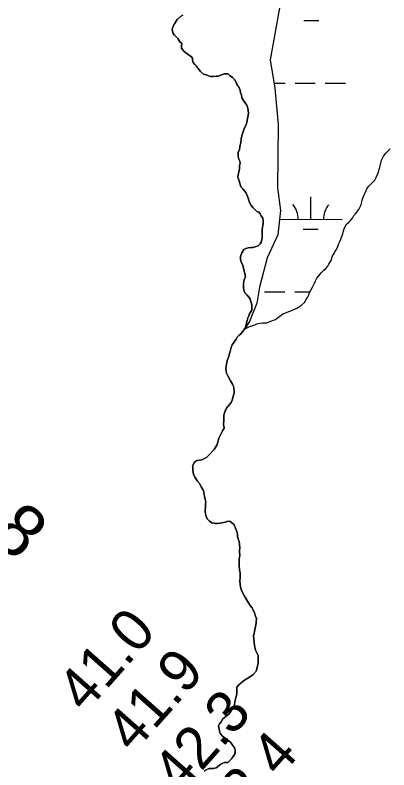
# Model space of a CAD drawing. Extents: x 3172297 to 3210190, y 958463 to 983887.
# Drawn here: x 3191297 to 3191893, y 965781 to 966985 of the extents above; entities that cross this region are included whole.
import ezdxf

# ---------------------------------------------------------------- set-up
doc = ezdxf.new("R2010")
doc.units = 0
for name, color, linetype in [('V-RIVR-RANG', 7, 'Continuous'), ('V-RIVR-RANG-IDEN', 7, 'Continuous'), ('V-SITE-VEGE', 7, 'Continuous'), ('V-TOPO-SHOR', 7, 'Continuous'), ('V-WETL-SWMP', 7, 'Continuous')]:
    doc.layers.add(name, color=color, linetype=linetype)

msp = doc.modelspace()

# ---------------------------------------------------------------- linework, layer by layer
at = {"layer": 'V-SITE-VEGE'}
for p, q in [((3191555.5, 966977.7), (3191551.4, 966971.2)), ((3191561, 966982.5), (3191555.5, 966977.7)), ((3191564.4, 966985), (3191561, 966982.5)), ((3191548.7, 966966.3), (3191547.6, 966962.2)), ((3191551.4, 966971.2), (3191548.7, 966966.3)), ((3191547.6, 966962.2), (3191548, 966959.1)), ((3191548, 966959.1), (3191549, 966955.6)), ((3191549, 966955.6), (3191551.1, 966952.9)), ((3191551.1, 966952.9), (3191556.6, 966947.4)), ((3191556.6, 966947.4), (3191559.8, 966942.2)), ((3191559.8, 966942.2), (3191562.9, 966939.5)), ((3191562.9, 966939.5), (3191562.5, 966935.4)), ((3191562.5, 966935.4), (3191562.5, 966932.3)), ((3191562.5, 966932.3), (3191566, 966927.5)), ((3191566, 966927.5), (3191572.2, 966922.7)), ((3191572.2, 966922.7), (3191577.7, 966919.2)), ((3191577.7, 966919.2), (3191580.2, 966916.5)), ((3191580.2, 966916.5), (3191579.8, 966913)), ((3191579.8, 966913), (3191581.2, 966909.6)), ((3191581.2, 966909.6), (3191583.6, 966906.2)), ((3191583.6, 966906.2), (3191586.1, 966903.8)), ((3191586.1, 966903.8), (3191590.6, 966897.6)), ((3191590.6, 966897.6), (3191592.6, 966895.2)), ((3191592.6, 966895.2), (3191597.8, 966891)), ((3191597.8, 966891), (3191601.9, 966889.7)), ((3191627.8, 966890.5), (3191630.9, 966891.2)), ((3191630.9, 966891.2), (3191636, 966891.2)), ((3191636, 966891.2), (3191637.8, 966890.1)), ((3191601.9, 966889.7), (3191605.4, 966888.3)), ((3191605.4, 966888.3), (3191609.5, 966887.3)), ((3191609.5, 966887.3), (3191613, 966887.3)), ((3191613, 966887.3), (3191617.8, 966887.7)), ((3191617.8, 966887.7), (3191621.2, 966887.7)), ((3191621.2, 966887.7), (3191627.8, 966890.5)), ((3191637.8, 966890.1), (3191640.2, 966888.1)), ((3191640.2, 966888.1), (3191644, 966885.3)), ((3191644, 966885.3), (3191647.4, 966881.6)), ((3191647.4, 966881.6), (3191650.6, 966874.7)), ((3191650.6, 966874.7), (3191652.3, 966871.9)), ((3191652.3, 966871.9), (3191653.7, 966870.6)), ((3191653.7, 966870.6), (3191654.4, 966869.2)), ((3191654.4, 966869.2), (3191656.1, 966865.1)), ((3191656.1, 966865.1), (3191656.5, 966861.6)), ((3191656.5, 966861.6), (3191657.9, 966857.1)), ((3191657.9, 966857.1), (3191658.9, 966853)), ((3191658.9, 966853), (3191662.4, 966847.2)), ((3191662.4, 966847.2), (3191664.8, 966843.7)), ((3191664.8, 966843.7), (3191666.9, 966841.3)), ((3191666.9, 966841.3), (3191668.3, 966836.5)), ((3191668.3, 966836.5), (3191669.3, 966828.6)), ((3191669.3, 966828.6), (3191666.9, 966814.1)), ((3191665.6, 966810), (3191663.5, 966806.2)), ((3191666.9, 966814.1), (3191665.6, 966810)), ((3191659.1, 966794.8), (3191657.7, 966787.6)), ((3191660.8, 966799.6), (3191659.1, 966794.8)), ((3191663.5, 966806.2), (3191660.8, 966799.6)), ((3191657.7, 966787.6), (3191657.1, 966781.4)), ((3191654.7, 966770.7), (3191653, 966765.8)), ((3191656, 966778.3), (3191654.7, 966770.7)), ((3191657.1, 966781.4), (3191656, 966778.3)), ((3191653, 966765.8), (3191652.6, 966762.4)), ((3191652.6, 966762.4), (3191653, 966759.3)), ((3191653, 966759.3), (3191654.1, 966755.2)), ((3191654.1, 966755.2), (3191655.4, 966752.1)), ((3191655.8, 966749), (3191655.1, 966744.5)), ((3191655.4, 966752.1), (3191655.8, 966749)), ((3191653.8, 966735.2), (3191653.1, 966730)), ((3191654.8, 966740), (3191653.8, 966735.2)), ((3191655.1, 966744.5), (3191654.8, 966740)), ((3191653.1, 966730), (3191652.4, 966726.6)), ((3191652.4, 966726.6), (3191654.2, 966720.4)), ((3191654.2, 966720.4), (3191657.3, 966711.1)), ((3191657.3, 966711.1), (3191660.1, 966707.7)), ((3191660.1, 966707.7), (3191665.2, 966701.8)), ((3191665.2, 966701.8), (3191668.4, 966694.6)), ((3191668.4, 966694.6), (3191669.1, 966691.2)), ((3191669.1, 966691.2), (3191670.8, 966686.3)), ((3191670.8, 966686.3), (3191673.6, 966681.2)), ((3191673.6, 966681.2), (3191677, 966677.4)), ((3191677, 966677.4), (3191682.6, 966671.9)), ((3191682.6, 966671.9), (3191685.7, 966670.5)), ((3191685.7, 966670.5), (3191687.7, 966667.8)), ((3191687.7, 966667.8), (3191689.5, 966664.7)), ((3191689.5, 966664.7), (3191692.2, 966661.3)), ((3191692.6, 966651.3), (3191691.6, 966647.5)), ((3191692.2, 966661.3), (3191692.6, 966658.2)), ((3191692.6, 966658.2), (3191692.6, 966651.3)), ((3191691.6, 966647.5), (3191690.9, 966642.7)), ((3191690.9, 966642.7), (3191691, 966629.6)), ((3191690.6, 966626.5), (3191689.6, 966623)), ((3191691, 966629.6), (3191690.6, 966626.5)), ((3191668.6, 966614), (3191664.8, 966613)), ((3191673.8, 966614.4), (3191668.6, 966614)), ((3191676.9, 966614.4), (3191673.8, 966614.4)), ((3191684.5, 966616.8), (3191676.9, 966614.4)), ((3191687.9, 966620.3), (3191684.5, 966616.8)), ((3191689.6, 966623), (3191687.9, 966620.3)), ((3191658.7, 966605.7), (3191656.6, 966599.8)), ((3191661.8, 966611.2), (3191658.7, 966605.7)), ((3191664.8, 966613), (3191661.8, 966611.2)), ((3191656.6, 966599.8), (3191656.6, 966595)), ((3191656.6, 966595), (3191658.4, 966589.9)), ((3191658.4, 966589.9), (3191660.1, 966586.4)), ((3191660.1, 966586.4), (3191661.2, 966581.3)), ((3191661.2, 966581.3), (3191664, 966570.2)), ((3191664.3, 966566.8), (3191662.6, 966563.3)), ((3191664, 966570.2), (3191664.3, 966566.8)), ((3191662.6, 966563.3), (3191661.6, 966557.1)), ((3191661.6, 966557.1), (3191661.6, 966550.3)), ((3191661.6, 966550.3), (3191662, 966546.1)), ((3191662, 966546.1), (3191663.7, 966542.3)), ((3191663.7, 966542.3), (3191666.8, 966538.6)), ((3191666.8, 966538.6), (3191670.3, 966534.8)), ((3191670.3, 966534.8), (3191672, 966531.7)), ((3191672, 966531.7), (3191674.4, 966523.1)), ((3191674.4, 966523.1), (3191674.5, 966514.5)), ((3191669.7, 966505.5), (3191668, 966502.4)), ((3191671, 966508.6), (3191669.7, 966505.5)), ((3191674.5, 966514.5), (3191671, 966508.6)), ((3191666.3, 966494.1), (3191665.6, 966490.3)), ((3191667.3, 966497.9), (3191666.3, 966494.1)), ((3191668, 966502.4), (3191667.3, 966497.9)), ((3191663.2, 966484.8), (3191660.5, 966480.3)), ((3191664.2, 966485.9), (3191663.2, 966484.8)), ((3191665.6, 966490.3), (3191664.2, 966485.9)), ((3191651.5, 966471.3), (3191649.8, 966468.2)), ((3191653.9, 966474.1), (3191651.5, 966471.3)), ((3191656.3, 966476.2), (3191653.9, 966474.1)), ((3191660.5, 966480.3), (3191656.3, 966476.2)), ((3191643.3, 966458.9), (3191641.6, 966454.8)), ((3191645.7, 966462.7), (3191643.3, 966458.9)), ((3191649.8, 966468.2), (3191645.7, 966462.7)), ((3191641.6, 966454.8), (3191638.2, 966441)), ((3191635.5, 966433.7), (3191633.8, 966425.5)), ((3191638.2, 966441), (3191635.5, 966433.7)), ((3191633.8, 966425.5), (3191633.4, 966421.3)), ((3191633.4, 966421.3), (3191633.5, 966417.2)), ((3191633.5, 966417.2), (3191634.5, 966413.8)), ((3191634.5, 966413.8), (3191636.2, 966409.6)), ((3191636.2, 966409.6), (3191640.4, 966401.7)), ((3191640.4, 966401.7), (3191643.9, 966396.6)), ((3191643.9, 966396.6), (3191645.2, 966393.1)), ((3191645.2, 966393.1), (3191645.9, 966390)), ((3191645.9, 966390), (3191646.3, 966385.6)), ((3191646.3, 966385.6), (3191646.3, 966382.1)), ((3191645.6, 966378.7), (3191643.2, 966370.7)), ((3191646.3, 966382.1), (3191645.6, 966378.7)), ((3191641.5, 966367.3), (3191634.3, 966358)), ((3191643.2, 966370.7), (3191641.5, 966367.3)), ((3191630.6, 966349.3), (3191629.9, 966345.9)), ((3191632.3, 966353.8), (3191630.6, 966349.3)), ((3191633.3, 966355.6), (3191632.3, 966353.8)), ((3191634.3, 966358), (3191633.3, 966355.6)), ((3191629.9, 966339.4), (3191629.6, 966332.1)), ((3191629.9, 966345.9), (3191629.9, 966339.4)), ((3191630.6, 966326.3), (3191627.6, 966322.1)), ((3191629.6, 966332.1), (3191630.6, 966327)), ((3191630.6, 966327), (3191630.6, 966326.3)), ((3191625.2, 966316.6), (3191622.1, 966310.4)), ((3191627.6, 966322.1), (3191625.2, 966316.6)), ((3191620.7, 966305.6), (3191619, 966299)), ((3191621.7, 966308.7), (3191620.7, 966305.6)), ((3191622.1, 966310.4), (3191621.7, 966308.7)), ((3191614.6, 966292.1), (3191605.6, 966282.8)), ((3191619, 966299), (3191614.6, 966292.1)), ((3191599.1, 966277.6), (3191595, 966275.9)), ((3191602.2, 966279.7), (3191599.1, 966277.6)), ((3191605.6, 966282.8), (3191602.2, 966279.7)), ((3191580.9, 966267.9), (3191580.2, 966264.8)), ((3191580.2, 966264.8), (3191580.6, 966264.1)), ((3191582.9, 966271.7), (3191580.9, 966267.9)), ((3191587.1, 966274.5), (3191582.9, 966271.7)), ((3191595, 966275.9), (3191587.1, 966274.5)), ((3191580.6, 966264.1), (3191580.6, 966260)), ((3191580.6, 966260), (3191580.9, 966255.1)), ((3191580.9, 966255.1), (3191582.3, 966251.4)), ((3191582.3, 966251.4), (3191584.4, 966247.6)), ((3191584.4, 966247.6), (3191587.5, 966242.4)), ((3191587.5, 966242.4), (3191591.7, 966237.3)), ((3191591.7, 966237.3), (3191594.1, 966232.8)), ((3191594.1, 966232.8), (3191597.6, 966227)), ((3191597.6, 966227), (3191599.3, 966217.3)), ((3191599.3, 966217.3), (3191600.7, 966210.4)), ((3191600.7, 966210.4), (3191601.1, 966207.7)), ((3191601.1, 966207.7), (3191600.7, 966206.6)), ((3191600.7, 966206.6), (3191600.7, 966202.5)), ((3191600.7, 966202.5), (3191600.4, 966193.2)), ((3191600.4, 966193.2), (3191601.1, 966186.7)), ((3191601.1, 966186.7), (3191603.6, 966181.5)), ((3191603.6, 966181.5), (3191607, 966178.1)), ((3191607, 966178.1), (3191610.8, 966175.3)), ((3191610.8, 966175.3), (3191614.6, 966174.7)), ((3191614.6, 966174.7), (3191616, 966174)), ((3191616, 966174), (3191619.4, 966174)), ((3191619.4, 966174), (3191624.2, 966174.7)), ((3191624.2, 966174.7), (3191632.2, 966176.4)), ((3191632.2, 966176.4), (3191635.3, 966177.5)), ((3191635.3, 966177.5), (3191639.4, 966177.8)), ((3191639.4, 966177.8), (3191642.8, 966175.4)), ((3191642.8, 966175.4), (3191646, 966173)), ((3191646, 966173), (3191647.7, 966169.3)), ((3191647.7, 966169.3), (3191649.4, 966164.1)), ((3191649.4, 966164.1), (3191650.8, 966161.3)), ((3191650.8, 966161.3), (3191651.9, 966157.6)), ((3191651.9, 966157.6), (3191651.9, 966154.1)), ((3191651.9, 966154.1), (3191652.9, 966149.3)), ((3191652.9, 966149.3), (3191654.3, 966145.9)), ((3191654.3, 966145.9), (3191655, 966140.7)), ((3191655, 966140.7), (3191655.4, 966135.2)), ((3191655.4, 966135.2), (3191655, 966131.7)), ((3191655.1, 966120.4), (3191654.4, 966116.9)), ((3191655, 966131.7), (3191655.1, 966128.6)), ((3191655.1, 966128.6), (3191655.4, 966123.5)), ((3191655.4, 966123.5), (3191655.1, 966120.4)), ((3191654.4, 966116.9), (3191654.4, 966108.3)), ((3191654.4, 966108.3), (3191655.1, 966100)), ((3191655.1, 966100), (3191655.8, 966096.3)), ((3191655.8, 966096.3), (3191656.2, 966092.8)), ((3191656.2, 966088.7), (3191655.6, 966082.1)), ((3191656.2, 966092.8), (3191656.2, 966088.7)), ((3191655.6, 966082.1), (3191656.6, 966072.5)), ((3191656.6, 966072.5), (3191658, 966067.7)), ((3191658, 966067.7), (3191660.8, 966061.8)), ((3191660.8, 966061.8), (3191663.2, 966058.4)), ((3191663.2, 966058.4), (3191669.1, 966047.7)), ((3191669.1, 966047.7), (3191672.2, 966043.6)), ((3191672.2, 966043.6), (3191675, 966039.5)), ((3191675, 966039.5), (3191678.8, 966031.9)), ((3191678.8, 966031.9), (3191680.5, 966026.4)), ((3191680.5, 966026.4), (3191681.9, 966022.6)), ((3191681.6, 966017.5), (3191680.9, 966011.6)), ((3191681.9, 966022.6), (3191681.6, 966017.5)), ((3191678.9, 966002), (3191678.6, 965998.9)), ((3191680.2, 966007.8), (3191678.9, 966002)), ((3191680.9, 966011.6), (3191680.2, 966007.8)), ((3191678.6, 965998.9), (3191677.5, 965995.4)), ((3191677.5, 965995.4), (3191677.6, 965989.6)), ((3191677.6, 965989.6), (3191679, 965979.6)), ((3191679, 965979.6), (3191680.4, 965972.3)), ((3191680.4, 965972.3), (3191684.9, 965963.7)), ((3191684.9, 965963.7), (3191684.5, 965960)), ((3191684.6, 965952), (3191682.9, 965944.4)), ((3191684.5, 965960), (3191684.9, 965956.9)), ((3191684.9, 965956.9), (3191684.6, 965952)), ((3191682.9, 965944.4), (3191681.8, 965938.6)), ((3191672.6, 965930.3), (3191661.6, 965923.4)), ((3191677, 965933.4), (3191672.6, 965930.3)), ((3191681.8, 965938.6), (3191677, 965933.4)), ((3191654, 965916.8), (3191650.9, 965913)), ((3191661.6, 965923.4), (3191654, 965916.8)), ((3191650.9, 965913), (3191650.6, 965909.2)), ((3191650.6, 965909.2), (3191650.6, 965903)), ((3191648.6, 965894.4), (3191647.6, 965889.6)), ((3191649.6, 965897.8), (3191648.6, 965894.4)), ((3191650.6, 965903), (3191649.6, 965897.8)), ((3191645.5, 965881.6), (3191641.4, 965874.4)), ((3191646.9, 965885.4), (3191645.5, 965881.6)), ((3191647.6, 965889.6), (3191646.9, 965885.4)), ((3191638.7, 965870.9), (3191628.4, 965862.6)), ((3191641.4, 965874.4), (3191638.7, 965870.9)), ((3191625.6, 965857.8), (3191622.9, 965854.7)), ((3191628.4, 965862.6), (3191625.6, 965857.8)), ((3191622.9, 965854.7), (3191621.5, 965851.6)), ((3191621.5, 965851.6), (3191622.9, 965843.7)), ((3191622.9, 965843.7), (3191624.3, 965839.5)), ((3191624.3, 965839.5), (3191627.8, 965835.1)), ((3191627.8, 965835.1), (3191631.9, 965832)), ((3191631.9, 965832), (3191635, 965830.6)), ((3191635, 965830.6), (3191637.1, 965828.2)), ((3191637.1, 965828.2), (3191640.2, 965825.8)), ((3191640.2, 965825.8), (3191646.8, 965816.5)), ((3191647.8, 965807.6), (3191642.7, 965799.7)), ((3191646.8, 965816.5), (3191648.2, 965813.1)), ((3191648.2, 965813.1), (3191647.8, 965807.6)), ((3191639.6, 965796.2), (3191636.2, 965793.1)), ((3191642.7, 965799.7), (3191639.6, 965796.2)), ((3191607.3, 965783.7), (3191601.4, 965781.3)), ((3191610.4, 965783.4), (3191607.3, 965783.7)), ((3191613.5, 965783.4), (3191610.4, 965783.4)), ((3191617.9, 965784.8), (3191613.5, 965783.4)), ((3191625.2, 965790.3), (3191617.9, 965784.8)), ((3191628.2, 965792), (3191625.2, 965790.3)), ((3191631.3, 965793.1), (3191628.2, 965792)), ((3191636.2, 965793.1), (3191631.3, 965793.1))]:
    msp.add_line(p, q, dxfattribs=at)
at = {"layer": 'V-TOPO-SHOR'}
for points in [[(3191654.7, 966770.7), (3191656, 966778.3), (3191657.1, 966781.4), (3191657.7, 966787.6), (3191659.1, 966794.8), (3191660.8, 966799.6), (3191663.5, 966806.2), (3191665.6, 966810), (3191666.9, 966814.1), (3191669.3, 966828.6), (3191668.3, 966836.5), (3191666.9, 966841.3), (3191664.8, 966843.7), (3191662.4, 966847.2), (3191658.9, 966853), (3191657.9, 966857.1), (3191656.5, 966861.6), (3191656.1, 966865.1), (3191654.4, 966869.2), (3191653.7, 966870.6), (3191652.3, 966871.9), (3191650.6, 966874.7), (3191647.4, 966881.6), (3191644, 966885.3), (3191640.2, 966888.1), (3191637.8, 966890.1), (3191636, 966891.2), (3191630.9, 966891.2), (3191627.8, 966890.5), (3191621.2, 966887.7), (3191617.8, 966887.7), (3191613, 966887.3), (3191609.5, 966887.3), (3191605.4, 966888.3), (3191601.9, 966889.7), (3191597.8, 966891), (3191592.6, 966895.2), (3191590.6, 966897.6), (3191586.1, 966903.8), (3191583.6, 966906.2), (3191581.2, 966909.6), (3191579.8, 966913), (3191580.2, 966916.5), (3191577.7, 966919.2), (3191572.2, 966922.7), (3191566, 966927.5), (3191562.5, 966932.3), (3191562.5, 966935.4), (3191562.9, 966939.5), (3191559.8, 966942.2), (3191556.6, 966947.4), (3191551.1, 966952.9), (3191549, 966955.6), (3191548, 966959.1), (3191547.6, 966962.2), (3191548.7, 966966.3), (3191551.4, 966971.2), (3191555.5, 966977.7), (3191561, 966982.5), (3191564.4, 966985)], [(3191625.2, 966316.6), (3191627.6, 966322.1), (3191630.6, 966326.3), (3191630.6, 966327), (3191629.6, 966332.1), (3191629.9, 966339.4), (3191629.9, 966345.9), (3191630.6, 966349.3), (3191632.3, 966353.8), (3191633.3, 966355.6), (3191634.3, 966358), (3191641.5, 966367.3), (3191643.2, 966370.7), (3191645.6, 966378.7), (3191646.3, 966382.1), (3191646.3, 966385.6), (3191645.9, 966390), (3191645.2, 966393.1), (3191643.9, 966396.6), (3191640.4, 966401.7), (3191636.2, 966409.6), (3191634.5, 966413.8), (3191633.5, 966417.2), (3191633.4, 966421.3), (3191633.8, 966425.5), (3191635.5, 966433.7), (3191638.2, 966441), (3191641.6, 966454.8), (3191643.3, 966458.9), (3191645.7, 966462.7), (3191649.8, 966468.2), (3191651.5, 966471.3), (3191653.9, 966474.1), (3191656.3, 966476.2), (3191660.5, 966480.3), (3191663.2, 966484.8), (3191664.2, 966485.9), (3191665.6, 966490.3), (3191666.3, 966494.1), (3191667.3, 966497.9), (3191668, 966502.4), (3191669.7, 966505.5), (3191671, 966508.6), (3191674.5, 966514.5), (3191674.4, 966523.1), (3191672, 966531.7), (3191670.3, 966534.8), (3191666.8, 966538.6), (3191663.7, 966542.3), (3191662, 966546.1), (3191661.6, 966550.3), (3191661.6, 966557.1), (3191662.6, 966563.3), (3191664.3, 966566.8), (3191664, 966570.2), (3191661.2, 966581.3), (3191660.1, 966586.4), (3191658.4, 966589.9), (3191656.6, 966595), (3191656.6, 966599.8), (3191658.7, 966605.7), (3191661.8, 966611.2), (3191664.8, 966613), (3191668.6, 966614), (3191673.8, 966614.4), (3191676.9, 966614.4), (3191684.5, 966616.8), (3191687.9, 966620.3), (3191689.6, 966623), (3191690.6, 966626.5), (3191691, 966629.6), (3191690.9, 966642.7), (3191691.6, 966647.5), (3191692.6, 966651.3), (3191692.6, 966658.2), (3191692.2, 966661.3), (3191689.5, 966664.7), (3191687.7, 966667.8), (3191685.7, 966670.5), (3191682.6, 966671.9), (3191677, 966677.4), (3191673.6, 966681.2), (3191670.8, 966686.3), (3191669.1, 966691.2), (3191668.4, 966694.6), (3191665.2, 966701.8), (3191660.1, 966707.7), (3191657.3, 966711.1), (3191654.2, 966720.4), (3191652.4, 966726.6), (3191653.1, 966730), (3191653.8, 966735.2), (3191654.8, 966740), (3191655.1, 966744.5), (3191655.8, 966749), (3191655.4, 966752.1), (3191654.1, 966755.2), (3191653, 966759.3), (3191652.6, 966762.4), (3191653, 966765.8), (3191654.7, 966770.7)], [(3191638.7, 965870.9), (3191641.4, 965874.4), (3191645.5, 965881.6), (3191646.9, 965885.4), (3191647.6, 965889.6), (3191648.6, 965894.4), (3191649.6, 965897.8), (3191650.6, 965903), (3191650.6, 965909.2), (3191650.9, 965913), (3191654, 965916.8), (3191661.6, 965923.4), (3191672.6, 965930.3), (3191677, 965933.4), (3191681.8, 965938.6), (3191682.9, 965944.4), (3191684.6, 965952), (3191684.9, 965956.9), (3191684.5, 965960), (3191684.9, 965963.7), (3191680.4, 965972.3), (3191679, 965979.6), (3191677.6, 965989.6), (3191677.5, 965995.4), (3191678.6, 965998.9), (3191678.9, 966002), (3191680.2, 966007.8), (3191680.9, 966011.6), (3191681.6, 966017.5), (3191681.9, 966022.6), (3191680.5, 966026.4), (3191678.8, 966031.9), (3191675, 966039.5), (3191672.2, 966043.6), (3191669.1, 966047.7), (3191663.2, 966058.4), (3191660.8, 966061.8), (3191658, 966067.7), (3191656.6, 966072.5), (3191655.6, 966082.1), (3191656.2, 966088.7), (3191656.2, 966092.8), (3191655.8, 966096.3), (3191655.1, 966100), (3191654.4, 966108.3), (3191654.4, 966116.9), (3191655.1, 966120.4), (3191655.4, 966123.5), (3191655.1, 966128.6), (3191655, 966131.7), (3191655.4, 966135.2), (3191655, 966140.7), (3191654.3, 966145.9), (3191652.9, 966149.3), (3191651.9, 966154.1), (3191651.9, 966157.6), (3191650.8, 966161.3), (3191649.4, 966164.1), (3191647.7, 966169.3), (3191646, 966173), (3191642.8, 966175.4), (3191639.4, 966177.8), (3191635.3, 966177.5), (3191632.2, 966176.4), (3191624.2, 966174.7), (3191619.4, 966174), (3191616, 966174), (3191614.6, 966174.7), (3191610.8, 966175.3), (3191607, 966178.1), (3191603.6, 966181.5), (3191601.1, 966186.7), (3191600.4, 966193.2), (3191600.7, 966202.5), (3191600.7, 966206.6), (3191601.1, 966207.7), (3191600.7, 966210.4), (3191599.3, 966217.3), (3191597.6, 966227), (3191594.1, 966232.8), (3191591.7, 966237.3), (3191587.5, 966242.4), (3191584.4, 966247.6), (3191582.3, 966251.4), (3191580.9, 966255.1), (3191580.6, 966260), (3191580.6, 966264.1), (3191580.2, 966264.8), (3191580.9, 966267.9), (3191582.9, 966271.7), (3191587.1, 966274.5), (3191595, 966275.9), (3191599.1, 966277.6), (3191602.2, 966279.7), (3191605.6, 966282.8), (3191614.6, 966292.1), (3191619, 966299), (3191620.7, 966305.6), (3191621.7, 966308.7), (3191622.1, 966310.4), (3191625.2, 966316.6)], [(3191598.7, 965779.5), (3191601.4, 965781.3), (3191607.3, 965783.7), (3191610.4, 965783.4), (3191613.5, 965783.4), (3191617.9, 965784.8), (3191625.2, 965790.3), (3191628.2, 965792), (3191631.3, 965793.1), (3191636.2, 965793.1), (3191639.6, 965796.2), (3191642.7, 965799.7), (3191647.8, 965807.6), (3191648.2, 965813.1), (3191646.8, 965816.5), (3191640.2, 965825.8), (3191637.1, 965828.2), (3191635, 965830.6), (3191631.9, 965832), (3191627.8, 965835.1), (3191624.3, 965839.5), (3191622.9, 965843.7), (3191621.5, 965851.6), (3191622.9, 965854.7), (3191625.6, 965857.8), (3191628.4, 965862.6), (3191638.7, 965870.9)]]:
    msp.add_lwpolyline(points, dxfattribs=at)
at = {"layer": 'V-WETL-SWMP'}
for p, q in [((3191757.4, 966976.4), (3191781.4, 966976.4)), ((3191709.8, 966876.5), (3191727.8, 966876.5)), ((3191743.8, 966876.5), (3191775.8, 966876.4)), ((3191791.8, 966876.3), (3191823.8, 966876.3)), ((3191768.7, 966659.2), (3191768.8, 966695.2)), ((3191718.9, 966659.3), (3191818.7, 966659)), ((3191756.6, 966643.8), (3191780.6, 966643.7)), ((3191695, 966543.9), (3191727, 966543.8)), ((3191743, 966543.8), (3191767.2, 966543.7))]:
    msp.add_line(p, q, dxfattribs=at)
msp.add_lwpolyline([(3191742.3, 967126.7), (3191704, 966913.4), (3191711.1, 966868.3), (3191716.5, 966810.5), (3191715.4, 966709.3), (3191720.5, 966673.2), (3191716.1, 966634.3), (3191698.9, 966598.1), (3191686.8, 966551.1), (3191682.4, 966525.8), (3191671, 966496.6), (3191662.7, 966484), (3191666.3, 966485.8), (3191670, 966487.8), (3191679.3, 966491), (3191682.6, 966492.5), (3191687.7, 966493.9), (3191691.4, 966494.2), (3191692.3, 966494.2), (3191695.3, 966494.2), (3191698.3, 966494.1), (3191703.4, 966496.2), (3191706.4, 966497.6), (3191709.4, 966498.5), (3191712.4, 966499.7), (3191714.9, 966501.5), (3191719.1, 966505), (3191723.9, 966508.3), (3191727, 966509.7), (3191733.6, 966512.1), (3191736.6, 966513.2), (3191740.2, 966514.7), (3191743.2, 966515.8), (3191747.5, 966518.2), (3191750.5, 966520), (3191753.8, 966522.3), (3191758.4, 966526.8), (3191761.1, 966531.3), (3191763.3, 966534.8), (3191765.4, 966538.7), (3191766.7, 966542.6), (3191768.5, 966546.2), (3191771.3, 966551.3), (3191773.1, 966554.3), (3191774.3, 966557.5), (3191776.2, 966561.4), (3191778.3, 966565.3), (3191781.7, 966568.9), (3191785.3, 966573.9), (3191789.6, 966578.1), (3191792.6, 966581.1), (3191795.7, 966584.6), (3191797.5, 966587.6), (3191800, 966592.1), (3191801.5, 966594.8), (3191802.1, 966597.8), (3191803.1, 966600.8), (3191805.8, 966604.9), (3191807.6, 966608.5), (3191809.5, 966610.9), (3191811.6, 966616), (3191813.5, 966620.5), (3191815, 966623.8), (3191816.6, 966627.9), (3191817.2, 966629.4), (3191819.7, 966636), (3191820.9, 966640.8), (3191821.6, 966644.1), (3191825.2, 966651), (3191829.2, 966654.5), (3191831.3, 966656.9), (3191835, 966661.1), (3191837.4, 966665.3), (3191839.8, 966667.9), (3191845.3, 966675.1), (3191847.5, 966679.3), (3191848.7, 966682.5), (3191850.6, 966690), (3191851.8, 966693), (3191852.2, 966694.8), (3191854.3, 966699.3), (3191855.9, 966702.6), (3191858.6, 966708.9), (3191861.1, 966712.1), (3191863.2, 966714.5), (3191868.3, 966719), (3191870.5, 966721.6), (3191872.6, 966724.9), (3191876.6, 966734.5), (3191877.9, 966739.3), (3191878.5, 966742), (3191879.5, 966745.3), (3191879.8, 966746.2), (3191881.3, 966753.7), (3191882.9, 966756.9), (3191884.4, 966759.9), (3191888.4, 966764.7), (3191890.8, 966767.4), (3191895.1, 966771.8)], dxfattribs=at)
for centre, start, end in [((3191713.4, 966659.8), 359.0865, 40.6302), ((3191823.9, 966659.5), 139.0865, 180.6302)]:
    msp.add_arc(centre, 35.2, start, end, dxfattribs=at)

# ---------------------------------------------------------------- texts
at = {"layer": 'V-RIVR-RANG'}
for s, p in [('41.0', (3191408.9, 965870.4)), ('41.9', (3191485.7, 965806.3)), ('42.3', (3191560.9, 965740.4)), ('42.4', (3191636, 965674.3))]:
    msp.add_text(s, height=67, rotation=48.4983, dxfattribs=at).set_placement(p)
at = {"layer": 'V-RIVR-RANG-IDEN'}
msp.add_text('R-317.8', height=83, rotation=318.3311, dxfattribs=at).set_placement((3191006.2, 966374.3))

doc.saveas('drawing.dxf')
